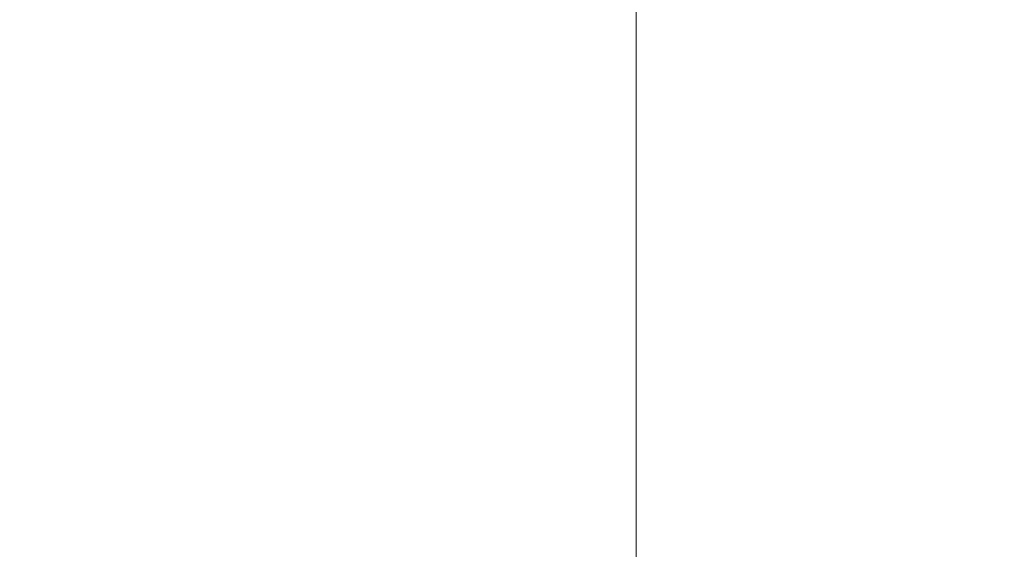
# Model space of a CAD drawing. Header units: millimetres. Extents: x -20950785 to 389010297, y -11535949 to 14056629.
# Tile 449 of 654: x 14694165 to 14697116, y -367452 to -365866. Entities that reach past the tile are written whole.
import ezdxf
from ezdxf import colors
from ezdxf.entities.mleader import LeaderData, LeaderLine
from ezdxf.math import Vec2, Vec3

# ---------------------------------------------------------------- set-up
doc = ezdxf.new("R2010")
doc.units = ezdxf.units.MM
doc.header["$LTSCALE"] = 60
doc.header["$MEASUREMENT"] = 0

msp = doc.modelspace()

# ---------------------------------------------------------------- linework, layer by layer
at = {"linetype": 'Continuous', "lineweight": 9}
msp.add_line((14696012.9, -369213.25), (14696012.9, -361729.16), dxfattribs=at)
at = {"color": 7, "linetype": 'Continuous', "lineweight": 9, "ltscale": 2}
msp.add_circle((14751148.1, -376200.45), 347474.95, dxfattribs=at)

# ---------------------------------------------------------------- texts
at = {"linetype": 'Continuous', "lineweight": 9, "insert": (14648301.79, -365064.49), "char_height": 1300, "width": 25045.2677, "attachment_point": 1}
msp.add_mtext('\\pi5418.09167,t45718.09167;{\\fTimes New Roman|b0|i0|c0|p18;\\L ELEVATION OF \\P\\pi2504.57329,t42804.57329;ABUTMENT ELEMENT \\P\\pi7381.21352,t47681.21352;DIRECTION}', dxfattribs=at)

# ---------------------------------------------------------------- leaders
at = {"color": 7, "linetype": 'Continuous', "lineweight": 9, "ltscale": 2}
ml = msp.add_multileader_mtext('Standard', dxfattribs=at)
ml.set_content('{\\fTimes New Roman|b0|i0|c0|p18;\\C256;6mm thick Permanent liner \\PRL 86.700M}', color=7)
ml.set_leader_properties()
ml.build(insert=Vec2(0, 0))
ml.multileader.update_dxf_attribs({"text_right_attachment_type": 6, "dogleg_length": 0.36, "arrow_head_size": 500})
ctx = ml.context
ctx.base_point, ctx.char_height, ctx.arrow_head_size, ctx.landing_gap_size, ctx.plane_origin = Vec3(14696667.89, -361823.18), 600, 500, 0.09, Vec3(14694222.53, -360859.29)
ctx.right_attachment, ctx.text_align_type = 6, 1
notes = []
notes.append((ctx, [(0, (1, 1, 0), (14696667.53, -361823.18), (1, 0), 0.36, [(0, [(14694222.53, -362722.29)], 0, [])])]))
ctx.mtext.insert, ctx.mtext.alignment, ctx.mtext.flow_direction = Vec3(14701486.37, -361517.13), 2, 5
for ctx, leaders in notes:
    for number, flags, end, landing, length, lines in leaders:
        leader = LeaderData()
        leader.index, (leader.has_last_leader_line, leader.has_dogleg_vector, leader.attachment_direction) = number, flags
        leader.last_leader_point, leader.dogleg_vector, leader.dogleg_length = Vec3(end), Vec3(landing), length
        for number, points, colour, breaks in lines:
            line = LeaderLine()
            line.index, line.vertices, line.color, line.breaks = number, Vec3.list(points), colors.encode_raw_color(colour), breaks
            leader.lines.append(line)
        ctx.leaders.append(leader)

doc.saveas('drawing.dxf')
